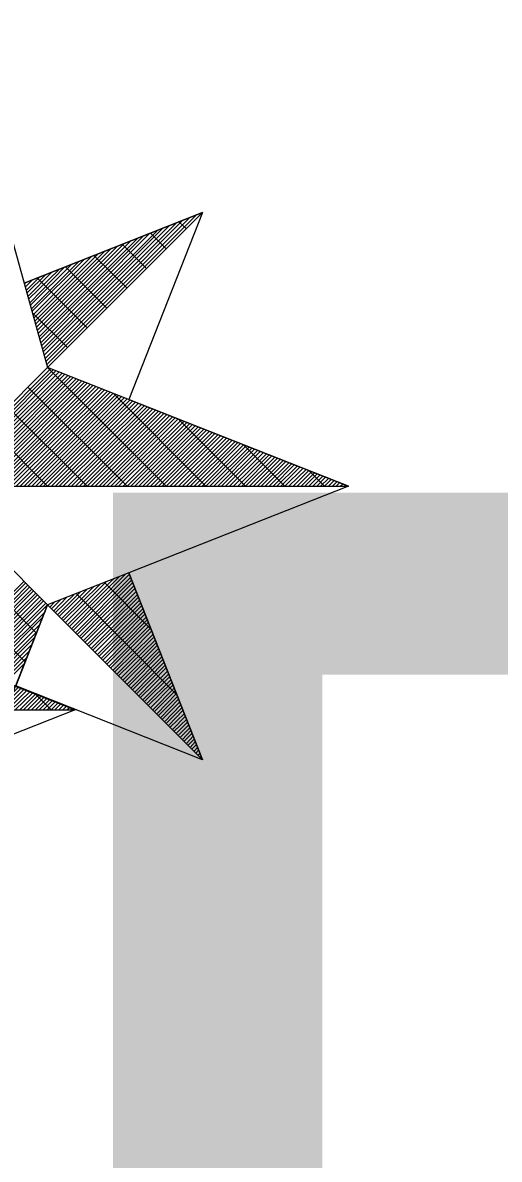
# Model space of a CAD drawing. Extents: x -729889 to -691139, y -995431 to -974354.
# Drawn here: x -724904.872 to -724904.304, y -977461.846 to -977460.492 of the extents above; entities that cross this region are included whole.
import ezdxf

# ---------------------------------------------------------------- set-up
doc = ezdxf.new("R2010")
doc.units = 0
for name, color, linetype in [('Atributy', 7, 'Continuous'), ('Svítidlo vestavné a přisazené venkovní', 7, 'Continuous'), ('Světelný bod se zemním svítidlem', 7, 'Continuous')]:
    doc.layers.add(name, color=color, linetype=linetype)

# ---------------------------------------------------------------- blocks, each defined once
blk = doc.blocks.new('Světlo')
at = {"layer": 'Světelný bod se zemním svítidlem'}
for p, q in [((0, 1.6939), (0.3687, 0.3687)), ((0, 1.6939), (0.2957, 0.6313)), ((0.8504, 0.8504), (0.2957, 0.6313)), ((0.2957, 0.6313), (0.8504, 0.8504)), ((0.3687, 0.3687), (0.8504, 0.8504)), ((0.8504, 0.8504), (0.3687, 0.3687)), ((0.8504, 0.8504), (0.6209, 0.2696)), ((0.3583, 0.407), (0.7687, 0.8174)), ((0.3617, 0.3983), (0.7878, 0.8261)), ((0.3635, 0.3878), (0.8087, 0.833)), ((0.367, 0.3791), (0.8296, 0.8417)), ((0.8, 0.8), (0.7774, 0.8209)), ((0.3443, 0.4557), (0.6661, 0.7774)), ((0.3478, 0.4452), (0.687, 0.7861)), ((0.3496, 0.4365), (0.7078, 0.793)), ((0.353, 0.4261), (0.727, 0.8017)), ((0.3548, 0.4174), (0.7478, 0.8104)), ((0.7374, 0.7374), (0.6887, 0.7861)), ((0.3339, 0.4939), (0.5861, 0.7461)), ((0.3374, 0.4852), (0.6052, 0.753)), ((0.3391, 0.4748), (0.6261, 0.7617)), ((0.3426, 0.4643), (0.647, 0.7687)), ((0.6765, 0.6765), (0.6017, 0.7513)), ((0.3235, 0.5322), (0.5043, 0.713)), ((0.327, 0.5235), (0.5252, 0.7217)), ((0.3287, 0.513), (0.5443, 0.7287)), ((0.3322, 0.5043), (0.5652, 0.7374)), ((0.6157, 0.6157), (0.513, 0.7165)), ((0.3096, 0.5809), (0.4035, 0.673)), ((0.313, 0.5704), (0.4226, 0.6817)), ((0.3148, 0.5617), (0.4435, 0.6887)), ((0.3183, 0.5513), (0.4643, 0.6974)), ((0.32, 0.5426), (0.4835, 0.7061)), ((0.553, 0.553), (0.4243, 0.6817)), ((0.2991, 0.6191), (0.3217, 0.6417)), ((0.3026, 0.6087), (0.3426, 0.6487)), ((0.3043, 0.6), (0.3617, 0.6574)), ((0.3078, 0.5896), (0.3826, 0.6661)), ((0.4922, 0.4922), (0.3374, 0.647)), ((0.2957, 0.6313), (0.3687, 0.3687)), ((0.2974, 0.6278), (0.3009, 0.633)), ((0.4313, 0.4296), (0.3217, 0.5391)), ((0.3687, 0.3687), (0, 0)), ((0.3687, 0.3687), (0, 0)), ((0, 0), (0.3687, 0.3687)), ((0.0122, 0), (0.3774, 0.3652)), ((0.0243, 0), (0.3861, 0.3617)), ((0.0365, 0), (0.3948, 0.3583)), ((0.0487, 0), (0.4035, 0.3548)), ((1.3043, 0), (0.3687, 0.3687)), ((0.7374, 0), (0.3687, 0.3687)), ((0.0609, 0), (0.4139, 0.3513)), ((0.073, 0), (0.4226, 0.3478)), ((0.0852, 0), (0.4313, 0.3443)), ((0.0991, 0), (0.44, 0.3409)), ((0.1113, 0), (0.4487, 0.3374)), ((0.1235, 0), (0.4574, 0.3339)), ((0.1357, 0), (0.4661, 0.3304)), ((0.1478, 0), (0.4748, 0.327)), ((0.16, 0), (0.4835, 0.3235)), ((0.1722, 0), (0.4922, 0.32)), ((0.1843, 0), (0.5009, 0.3165)), ((0.1965, 0), (0.5096, 0.313)), ((0.2087, 0), (0.5183, 0.3096)), ((0.2209, 0), (0.527, 0.3061)), ((0.233, 0), (0.5374, 0.3026)), ((0.2452, 0), (0.5461, 0.2991)), ((0.2574, 0), (0.5548, 0.2957)), ((0.2713, 0), (0.5635, 0.2922)), ((0.2835, 0), (0.5722, 0.2887)), ((0.2957, 0), (0.5809, 0.2852)), ((0.6157, 0), (0.3078, 0.3078)), ((0.8609, 0), (0.5722, 0.2887)), ((0.3078, 0), (0.5896, 0.2817)), ((0.32, 0), (0.5983, 0.2783)), ((0.3322, 0), (0.607, 0.2748)), ((0.3443, 0), (0.6157, 0.2713)), ((0.3565, 0), (0.6243, 0.2678)), ((0.3687, 0), (0.633, 0.2643)), ((0.3809, 0), (0.6417, 0.2609)), ((0.393, 0), (0.6504, 0.2574)), ((0.4052, 0), (0.6609, 0.2539)), ((0.4174, 0), (0.6696, 0.2504)), ((0.6209, 0.2696), (1.3043, 0)), ((0.4922, 0), (0.2452, 0.2452)), ((0.4313, 0), (0.6783, 0.247)), ((0.4435, 0), (0.687, 0.2435)), ((0.4557, 0), (0.6957, 0.24)), ((0.4678, 0), (0.7043, 0.2365)), ((0.48, 0), (0.713, 0.233)), ((0.4922, 0), (0.7217, 0.2296)), ((0.5043, 0), (0.7304, 0.2261)), ((0.5165, 0), (0.7391, 0.2226)), ((0.5287, 0), (0.7478, 0.2191)), ((0.5409, 0), (0.7565, 0.2157)), ((0.553, 0), (0.7652, 0.2122)), ((0.3687, 0), (0.1843, 0.1843)), ((0.5652, 0), (0.7739, 0.2087)), ((0.5774, 0), (0.7843, 0.2052)), ((0.5896, 0), (0.793, 0.2017)), ((0.6035, 0), (0.8017, 0.1983)), ((0.6157, 0), (0.8104, 0.1948)), ((0.6278, 0), (0.8191, 0.1913)), ((0.64, 0), (0.8278, 0.1878)), ((0.6522, 0), (0.8365, 0.1843)), ((0.6643, 0), (0.8452, 0.1809)), ((0.6765, 0), (0.8539, 0.1774)), ((0.9843, 0), (0.7757, 0.2087)), ((0.6887, 0), (0.8626, 0.1739)), ((0.7009, 0), (0.8713, 0.1704)), ((0.713, 0), (0.88, 0.167)), ((0.7252, 0), (0.8887, 0.1635)), ((0.7374, 0), (0.8974, 0.16)), ((0.7496, 0), (0.9061, 0.1565)), ((0.7617, 0), (0.9165, 0.153)), ((0.7757, 0), (0.9252, 0.1496)), ((0.7878, 0), (0.9339, 0.1461)), ((0.8, 0), (0.9426, 0.1426)), ((0.8122, 0), (0.9513, 0.1391)), ((0.8243, 0), (0.96, 0.1357)), ((0.8365, 0), (0.9687, 0.1322)), ((0.8487, 0), (0.9774, 0.1287)), ((0.8609, 0), (0.9861, 0.1252)), ((0.873, 0), (0.9948, 0.1217)), ((0.8852, 0), (1.0035, 0.1183)), ((0.8974, 0), (1.0122, 0.1148)), ((0.9096, 0), (1.0209, 0.1113)), ((0.9217, 0), (1.0296, 0.1078)), ((1.1061, 0), (0.9774, 0.1287)), ((0.9339, 0), (1.04, 0.1043)), ((0.9461, 0), (1.0487, 0.1009)), ((0.96, 0), (1.0574, 0.0974)), ((0.9722, 0), (1.0661, 0.0939)), ((0.9843, 0), (1.0748, 0.0904)), ((0.9965, 0), (1.0835, 0.087)), ((1.0087, 0), (1.0922, 0.0835)), ((1.0209, 0), (1.1009, 0.08)), ((1.033, 0), (1.1096, 0.0765)), ((1.0452, 0), (1.1183, 0.073)), ((1.0574, 0), (1.127, 0.0696)), ((1.0696, 0), (1.1357, 0.0661)), ((1.0817, 0), (1.1443, 0.0626)), ((1.0939, 0), (1.153, 0.0591)), ((1.1061, 0), (1.1635, 0.0557)), ((1.1183, 0), (1.1722, 0.0522)), ((1.1322, 0), (1.1809, 0.0487)), ((1.1443, 0), (1.1896, 0.0452)), ((1.1565, 0), (1.1983, 0.0417)), ((1.1687, 0), (1.207, 0.0383)), ((1.2296, 0), (1.1809, 0.0487)), ((-1.3043, 0), (1.3043, 0)), ((0.3687, -0.3687), (0, 0)), ((0, 0), (1.3043, 0)), ((0.3687, -0.3687), (0, 0)), ((0.3687, -0.3687), (0, 0)), ((1.3043, 0), (0.6209, -0.2696)), ((1.1809, 0), (1.2157, 0.0348)), ((1.193, 0), (1.2243, 0.0313)), ((1.2052, 0), (1.233, 0.0278)), ((1.2174, 0), (1.2417, 0.0243)), ((1.2296, 0), (1.2504, 0.0209)), ((1.2417, 0), (1.2591, 0.0174)), ((1.2539, 0), (1.2678, 0.0139)), ((1.2661, 0), (1.2765, 0.0104)), ((1.2783, 0), (1.287, 0.007)), ((1.2904, 0), (1.2957, 0.0035)), ((1.3043, 0), (1.3043, 0)), ((0.3339, -0.4574), (0, -0.1235)), ((0.2991, -0.5461), (0, -0.2452)), ((0.6209, -0.2696), (0.3687, -0.3687)), ((0.4365, -0.4365), (0.593, -0.28)), ((0.4435, -0.4435), (0.6122, -0.273)), ((0.4487, -0.4487), (0.6226, -0.2748)), ((0.8504, -0.8504), (0.6209, -0.2696)), ((0.6209, -0.2696), (0.8504, -0.8504)), ((0, -0.5896), (0.2957, -0.2957)), ((0, -0.6017), (0.3009, -0.3009)), ((0, -0.6157), (0.3078, -0.3078)), ((0, -0.6278), (0.313, -0.313)), ((0.4122, -0.4122), (0.5113, -0.313)), ((0.4174, -0.4174), (0.5322, -0.3043)), ((0.4243, -0.4243), (0.5513, -0.2974)), ((0.4313, -0.4296), (0.5722, -0.2887)), ((0.4557, -0.4557), (0.6261, -0.2835)), ((0.4609, -0.4609), (0.6296, -0.2922)), ((0.4678, -0.4678), (0.633, -0.3009)), ((0.473, -0.473), (0.6365, -0.3096)), ((0.6887, -0.4435), (0.5461, -0.2991)), ((0, -0.64), (0.32, -0.32)), ((0, -0.6522), (0.3252, -0.3252)), ((0, -0.6643), (0.3322, -0.3322)), ((0, -0.6765), (0.3374, -0.3374)), ((0, -0.6887), (0.3443, -0.3443)), ((0, -0.7009), (0.3513, -0.3513)), ((0.3809, -0.3809), (0.4087, -0.353)), ((0.3878, -0.3878), (0.4296, -0.3443)), ((0.393, -0.393), (0.4504, -0.3374)), ((0.4, -0.4), (0.4713, -0.3287)), ((0.4052, -0.4052), (0.4904, -0.3217)), ((0.7687, -0.647), (0.4574, -0.3339)), ((0.48, -0.48), (0.64, -0.3183)), ((0.4852, -0.4852), (0.6435, -0.3287)), ((0.4922, -0.4922), (0.647, -0.3374)), ((0.4974, -0.4974), (0.6504, -0.3461)), ((0, -0.713), (0.3565, -0.3565)), ((0, -0.7252), (0.3635, -0.3635)), ((0, -1.3043), (0.3687, -0.3687)), ((0, -1.3043), (0.3687, -0.3687)), ((0, -0.7374), (0.3687, -0.3687)), ((0.3687, -0.3687), (0.2696, -0.6209)), ((0.3687, -0.3687), (0.8504, -0.8504)), ((0.3687, -0.3687), (0.8504, -0.8504)), ((0.3757, -0.3757), (0.3896, -0.3617)), ((0.5043, -0.5043), (0.6539, -0.3548)), ((0.5096, -0.5096), (0.6574, -0.3635)), ((0.5165, -0.5165), (0.6609, -0.3722)), ((0.5235, -0.5235), (0.6643, -0.3809)), ((0, -0.7496), (0.3617, -0.3896)), ((0, -0.7617), (0.353, -0.4087)), ((0.5287, -0.5287), (0.6678, -0.3896)), ((0.5357, -0.5357), (0.6713, -0.3983)), ((0.5409, -0.5409), (0.6748, -0.407)), ((0.5478, -0.5478), (0.6783, -0.4157)), ((0, -0.7739), (0.3443, -0.4296)), ((0, -0.7878), (0.3374, -0.4504)), ((0.553, -0.553), (0.6817, -0.4243)), ((0.56, -0.56), (0.6852, -0.433)), ((0.5652, -0.5652), (0.6887, -0.4417)), ((0.5722, -0.5722), (0.6922, -0.4504)), ((0, -0.8), (0.3287, -0.4696)), ((0, -0.8122), (0.3217, -0.4904)), ((0.5774, -0.5774), (0.6957, -0.4609)), ((0.5843, -0.5843), (0.6991, -0.4696)), ((0.5896, -0.5896), (0.7026, -0.4783)), ((0.5965, -0.5965), (0.7061, -0.487)), ((0, -0.8243), (0.313, -0.5113)), ((0.6035, -0.6017), (0.7096, -0.4957)), ((0.6087, -0.6087), (0.713, -0.5043)), ((0.6157, -0.6157), (0.7165, -0.513)), ((0.6209, -0.6209), (0.72, -0.5217)), ((0, -0.8365), (0.3043, -0.5322)), ((0, -0.8487), (0.2974, -0.5513)), ((0.6278, -0.6278), (0.7235, -0.5304)), ((0.633, -0.633), (0.727, -0.5391)), ((0.64, -0.64), (0.7304, -0.5478)), ((0.6452, -0.6452), (0.7339, -0.5565)), ((0.6522, -0.6522), (0.7374, -0.5652)), ((0.6574, -0.6574), (0.7409, -0.5757)), ((0.6643, -0.6643), (0.7443, -0.5843)), ((0.6696, -0.6696), (0.7478, -0.593)), ((0.8504, -0.8504), (0.2696, -0.6209)), ((0.6765, -0.6765), (0.7513, -0.6017)), ((0.6817, -0.6817), (0.7548, -0.6104)), ((0.6887, -0.6887), (0.7583, -0.6191)), ((0.6957, -0.6957), (0.7617, -0.6278)), ((0.7009, -0.7009), (0.7652, -0.6365)), ((0.7078, -0.7078), (0.7687, -0.6452)), ((0.713, -0.713), (0.7722, -0.6539)), ((0.72, -0.72), (0.7757, -0.6626)), ((0.7252, -0.7252), (0.7791, -0.6713)), ((0.7322, -0.7322), (0.7826, -0.68)), ((0.7374, -0.7374), (0.7861, -0.6887)), ((0.7443, -0.7443), (0.7896, -0.6974)), ((0.7496, -0.7496), (0.793, -0.7078)), ((0.7565, -0.7565), (0.7965, -0.7165)), ((0.7617, -0.7617), (0.8, -0.7252)), ((0.7687, -0.7687), (0.8035, -0.7339)), ((0.7757, -0.7739), (0.807, -0.7426)), ((0.7809, -0.7809), (0.8104, -0.7513)), ((0.7878, -0.7878), (0.8139, -0.76)), ((0.793, -0.793), (0.8174, -0.7687)), ((0.8, -0.8), (0.8209, -0.7774)), ((0.8052, -0.8052), (0.8243, -0.7861)), ((0.8122, -0.8122), (0.8278, -0.7948)), ((0.8174, -0.8174), (0.8313, -0.8035)), ((0.8243, -0.8243), (0.8348, -0.8122)), ((0.8296, -0.8296), (0.8383, -0.8209)), ((0.8365, -0.8365), (0.8417, -0.8313)), ((0.8417, -0.8417), (0.8452, -0.84)), ((0.8487, -0.8487), (0.8487, -0.8487))]:
    blk.add_line(p, q, dxfattribs=at)

msp = doc.modelspace()

# ---------------------------------------------------------------- block references
at = {"layer": 'Svítidlo vestavné a přisazené venkovní', "xscale": 0.38333333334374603, "yscale": 0.38333333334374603}
for p in [(-724904.984, -977461.0442), (-724905.3099, -977461.3108)]:
    msp.add_blockref('Světlo', p, dxfattribs=at)

# ---------------------------------------------------------------- texts
at = {"layer": 'Atributy'}
msp.add_text('B-0997', height=2, dxfattribs=at).set_placement((-724904.984, -977463.0518))

doc.saveas('drawing.dxf')
